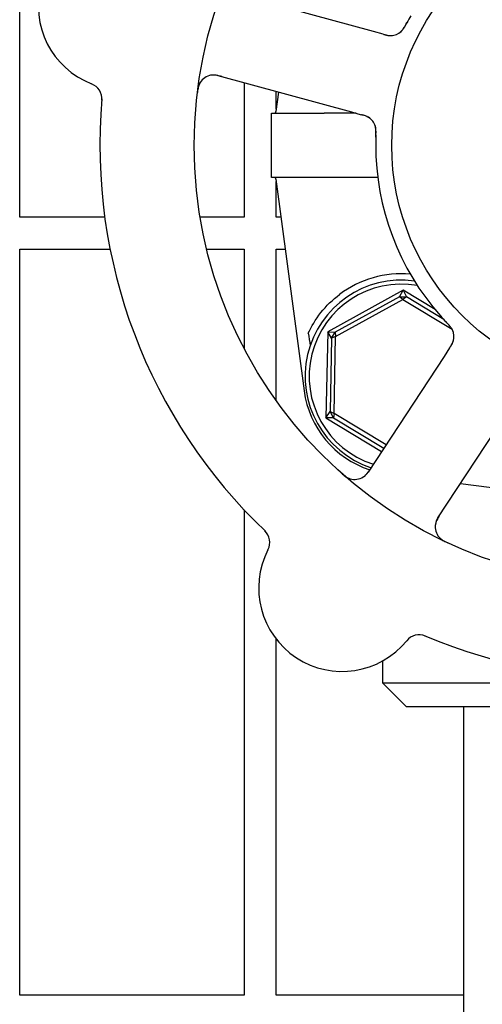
# Model space of a CAD drawing. Header units: inches. Extents: x 18 to 846, y -44 to 561.
# Tile 633 of 642: x 543.07 to 544.87, y 491.1 to 494.93. Entities that reach past the tile are written whole.
import ezdxf

# ---------------------------------------------------------------- set-up
doc = ezdxf.new("R2010")
doc.units = ezdxf.units.IN
doc.header["$LTSCALE"] = 24
doc.header["$MEASUREMENT"] = 0
doc.layers.add('Visible (ANSI)', color=7, linetype='Continuous', lineweight=30)

msp = doc.modelspace()

# ---------------------------------------------------------------- linework, layer by layer
at = {"layer": 'Visible (ANSI)'}
for p, q in [((543.07093, 494.1638), (543.07093, 497.07005)), ((544.44945, 494.88748), (543.92913, 495.02942)), ((544.48792, 494.87699), (544.44945, 494.88748)), ((543.8436, 494.71588), (544.36392, 494.57394)), ((543.94593, 494.68796), (543.94593, 494.1638)), ((544.07986, 494.65143), (544.06976, 494.57558)), ((544.07093, 494.58437), (544.07093, 494.65386)), ((544.05222, 494.5688), (544.22582, 494.5688)), ((544.05222, 494.3188), (544.05222, 494.5688)), ((544.38174, 494.56908), (544.25792, 494.56908)), ((544.36392, 494.57394), (544.40242, 494.56344)), ((544.22582, 494.3188), (544.05222, 494.3188)), ((544.06976, 494.31202), (544.17957, 493.48714)), ((544.07093, 494.1638), (544.07093, 494.30323)), ((544.46634, 494.31852), (544.25792, 494.31852)), ((543.40244, 494.1638), (543.07093, 494.1638)), ((543.94593, 494.1638), (543.77408, 494.1638)), ((544.08949, 494.1638), (544.07093, 494.1638)), ((543.07093, 491.13255), (543.07093, 494.0388)), ((543.07093, 494.0388), (543.42337, 494.0388)), ((543.79969, 494.0388), (543.94593, 494.0388)), ((543.94593, 494.0388), (543.94593, 493.65147)), ((544.07093, 493.44867), (544.07093, 494.0388)), ((544.07093, 494.0388), (544.10613, 494.0388)), ((544.56527, 493.87932), (544.2713, 493.71745)), ((544.55121, 493.85374), (544.56527, 493.87932)), ((544.56527, 493.87932), (544.57827, 493.85319)), ((544.69003, 493.80387), (544.56527, 493.87932)), ((544.55121, 493.85374), (544.30043, 493.71565)), ((544.30218, 493.69878), (544.56454, 493.84324)), ((544.55121, 493.85374), (544.57827, 493.85319)), ((544.56454, 493.84324), (544.55121, 493.85374)), ((544.57827, 493.85319), (544.56454, 493.84324)), ((544.56454, 493.84324), (544.7559, 493.72753)), ((544.72418, 493.76497), (544.57827, 493.85319)), ((544.2713, 493.71745), (544.2645, 493.38193)), ((544.2713, 493.71745), (544.30043, 493.71565)), ((544.28642, 493.69249), (544.2713, 493.71745)), ((544.28642, 493.69249), (544.30043, 493.71565)), ((544.30043, 493.71565), (544.30218, 493.69878)), ((544.28642, 493.69249), (544.28062, 493.40626)), ((544.30218, 493.69878), (544.28642, 493.69249)), ((544.29611, 493.39934), (544.30218, 493.69878)), ((544.74657, 493.65462), (544.7247, 493.62127)), ((544.7247, 493.62127), (544.42892, 493.17029)), ((544.70069, 492.99205), (544.99646, 493.44304)), ((544.2645, 493.38193), (544.28062, 493.40626)), ((544.28062, 493.40626), (544.29611, 493.39934)), ((544.29368, 493.38255), (544.28062, 493.40626)), ((544.29611, 493.39934), (544.29368, 493.38255)), ((544.49877, 493.27679), (544.29611, 493.39934)), ((544.29368, 493.38255), (544.2645, 493.38193)), ((544.2645, 493.38193), (544.48162, 493.25064)), ((544.29368, 493.38255), (544.4902, 493.26372)), ((544.78898, 493.12667), (545.45847, 493.03755)), ((543.94593, 493.02329), (543.94593, 491.13255)), ((544.07093, 491.13255), (544.07093, 492.51946)), ((544.48472, 492.43476), (544.48472, 492.35005)), ((544.48472, 492.35005), (546.43222, 492.35005)), ((544.57847, 492.2563), (544.48472, 492.35005)), ((546.33847, 492.2563), (544.57847, 492.2563)), ((544.80097, 492.2563), (544.80097, 490.4813)), ((543.94593, 491.13255), (543.07093, 491.13255)), ((544.80097, 491.13255), (544.07093, 491.13255))]:
    msp.add_line(p, q, dxfattribs=at)
for radius in [1.7075, 0.9375]:
    msp.add_circle((545.45847, 494.4438), radius, dxfattribs=at)
for centre, radius, start, end in [((543.46867, 494.98659), 0.325, 80.66113, 248.82247), ((544.51588, 494.93415), 0.0625, 272.31583, 312.22862), ((543.82716, 494.65558), 0.0625, 74.7418, 172.60325), ((543.32868, 494.62526), 0.0625, 355.1302, 68.82247), ((545.45847, 494.4438), 2.075, 174.99965, 226.48395), ((544.06201, 494.57661), 0.00781, 270, 352.41734), ((544.39745, 494.50001), 0.0625, 17.2706, 58.30345), ((545.45847, 494.4438), 1, 179.83299, 221.65061), ((544.06201, 494.31099), 0.00781, 7.58266, 90), ((544.55847, 493.5438), 0.4, 85.00108, 127.02739), ((544.55847, 493.5438), 0.375, 82.17396, 251.65611), ((544.55847, 493.5438), 0.35938, 80.02465, 252.32065), ((544.70085, 493.69887), 0.0625, 344.31583, 24.22862), ((544.55129, 493.53662), 0.375, 187.58266, 251.98149), ((544.37666, 493.20456), 0.0625, 228.88035, 326.7418), ((544.75295, 492.95778), 0.0625, 146.7418, 244.60325), ((543.98315, 492.89708), 0.0625, 332.66113, 46.3534), ((544.32736, 492.71912), 0.325, 152.66113, 320.82247), ((545.45847, 494.4438), 2.075, 246.99965, 298.48395), ((544.62775, 492.47433), 0.0625, 67.1302, 140.82247)]:
    msp.add_arc(centre, radius, start, end, dxfattribs=at)
msp.add_ellipse((543.96051, 496.55363), major_axis=(0.57653, -4.33091), ratio=0.0429148, start_param=5.4224411, end_param=5.4369311, dxfattribs=at)
for points, knots in [([(544.59551, 494.94907), (544.59065, 494.94079), (544.58476, 494.93036), (544.58009, 494.92177), (544.57902, 494.91981), (544.57805, 494.91801), (544.57717, 494.91637)], [0, 0, 0, 0, 0.41999651, 0.41999651, 0.41999651, 0.51583384, 0.51583384, 0.51583384, 0.51583384]), ([(544.55294, 494.88382), (544.55336, 494.88415), (544.55379, 494.88449), (544.55498, 494.88547), (544.55577, 494.88616), (544.55704, 494.88738), (544.55738, 494.8877), (544.55869, 494.88903), (544.55979, 494.89021), (544.56204, 494.89287), (544.56313, 494.89423), (544.5651, 494.89688), (544.56594, 494.89805), (544.56825, 494.90142), (544.56982, 494.90385), (544.57263, 494.90846), (544.57391, 494.91065), (544.57676, 494.91568), (544.57832, 494.91853), (544.58025, 494.92206), (544.58062, 494.92274), (544.58099, 494.92343)], [0.13529988, 0.13529988, 0.13529988, 0.13529988, 0.1504163, 0.1504163, 0.17862375, 0.17862375, 0.18801437, 0.18801437, 0.21370501, 0.21370501, 0.23365386, 0.23365386, 0.24706172, 0.24706172, 0.26969875, 0.26969875, 0.28871804, 0.28871804, 0.31389264, 0.31389264, 0.31994869, 0.31994869, 0.31994869, 0.31994869]), ([(544.55725, 494.88729), (544.55725, 494.88729), (544.55731, 494.88733), (544.5576, 494.8876), (544.55794, 494.88792), (544.55889, 494.88882), (544.55953, 494.88947), (544.56147, 494.89152), (544.56286, 494.89314), (544.56525, 494.89629), (544.56623, 494.89766), (544.56794, 494.90022), (544.56867, 494.90135), (544.57054, 494.90438), (544.5717, 494.90637), (544.57403, 494.91052), (544.57522, 494.91272), (544.57661, 494.91532), (544.57687, 494.91581), (544.57713, 494.91629)], [0.07093315, 0.07093315, 0.07093315, 0.07093315, 0.07636583, 0.07636583, 0.08666451, 0.08666451, 0.09983227, 0.09983227, 0.12422952, 0.12422952, 0.14000403, 0.14000403, 0.15098747, 0.15098747, 0.16837574, 0.16837574, 0.18725581, 0.18725581, 0.19162474, 0.19162474, 0.19162474, 0.19162474]), ([(544.48808, 494.87695), (544.48902, 494.87669), (544.48997, 494.87643), (544.4918, 494.87593), (544.49271, 494.87569), (544.49533, 494.875), (544.497, 494.87457), (544.49971, 494.87391), (544.50079, 494.87366), (544.50492, 494.87276), (544.50754, 494.87232), (544.51157, 494.87184), (544.5136, 494.87169), (544.51663, 494.87166), (544.51746, 494.87167), (544.51867, 494.87171), (544.51913, 494.87173), (544.51934, 494.87174), (544.51936, 494.87174), (544.51936, 494.87174)], [0, 0, 0, 0, 0.00805947, 0.00805947, 0.01607833, 0.01607833, 0.0318321, 0.0318321, 0.04288224, 0.04288224, 0.07619177, 0.07619177, 0.108399, 0.108399, 0.1204764, 0.1204764, 0.12953115, 0.12953115, 0.13163232, 0.13163232, 0.13163232, 0.13163232]), ([(544.49595, 494.87484), (544.49696, 494.87459), (544.49799, 494.87433), (544.50204, 494.8734), (544.50517, 494.87279), (544.51112, 494.872), (544.514, 494.87179), (544.51846, 494.87176), (544.52015, 494.87183), (544.52243, 494.87201), (544.52311, 494.87208), (544.52388, 494.87216), (544.52402, 494.87218), (544.52416, 494.8722)], [0.01683363, 0.01683363, 0.01683363, 0.01683363, 0.024996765, 0.024996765, 0.048690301, 0.048690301, 0.071674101, 0.071674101, 0.086017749, 0.086017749, 0.092484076, 0.092484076, 0.093980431, 0.093980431, 0.093980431, 0.093980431]), ([(543.85951, 494.71154), (543.85891, 494.7117), (543.85831, 494.71186), (543.85634, 494.7124), (543.85497, 494.71277), (543.84843, 494.71449), (543.84337, 494.71565), (543.8353, 494.71702), (543.83191, 494.7174), (543.82334, 494.71785), (543.81816, 494.7174), (543.81463, 494.7168), (543.81428, 494.71673), (543.81397, 494.71667)], [0, 0, 0, 0, 0.00480624, 0.00480624, 0.01589597, 0.01589597, 0.05833405, 0.05833405, 0.09384638, 0.09384638, 0.15340885, 0.15340885, 0.16065924, 0.16065924, 0.16065924, 0.16065924]), ([(543.77445, 494.68917), (543.77415, 494.68869), (543.77379, 494.68807), (543.77257, 494.68589), (543.77168, 494.68411), (543.77011, 494.68037), (543.76947, 494.67868), (543.7681, 494.67452), (543.76735, 494.6719), (543.76615, 494.6669), (543.76565, 494.66449), (543.76474, 494.65948), (543.76435, 494.65683), (543.76379, 494.65264), (543.76359, 494.65106), (543.76339, 494.64944)], [0.10313051, 0.10313051, 0.10313051, 0.10313051, 0.11603195, 0.11603195, 0.14472133, 0.14472133, 0.16305354, 0.16305354, 0.18481804, 0.18481804, 0.20320409, 0.20320409, 0.22373688, 0.22373688, 0.23709217, 0.23709217, 0.23709217, 0.23709217]), ([(544.24029, 494.56891), (544.24445, 494.56897), (544.24889, 494.56904), (544.25446, 494.56907), (544.25515, 494.56908), (544.25622, 494.56908), (544.25659, 494.56908), (544.2572, 494.56908), (544.25743, 494.56908), (544.25775, 494.56908), (544.25784, 494.56908), (544.25792, 494.56908)], [0.027184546, 0.027184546, 0.027184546, 0.027184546, 0.056924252, 0.056924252, 0.061161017, 0.061161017, 0.063446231, 0.063446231, 0.064876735, 0.064876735, 0.065401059, 0.065401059, 0.065401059, 0.065401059]), ([(544.43113, 494.55267), (544.43113, 494.55267), (544.43113, 494.55267), (544.4311, 494.55269), (544.43104, 494.55273), (544.43076, 494.5529), (544.43049, 494.55307), (544.42923, 494.55383), (544.42753, 494.55479), (544.42507, 494.55598), (544.42444, 494.55628), (544.42093, 494.55783), (544.41775, 494.55899), (544.41207, 494.56074), (544.41029, 494.56126), (544.40748, 494.56205), (544.40651, 494.56232), (544.40452, 494.56287), (544.40349, 494.56315), (544.40248, 494.56342)], [0.05598665, 0.05598665, 0.05598665, 0.05598665, 0.056873, 0.056873, 0.0600697, 0.0600697, 0.06858048, 0.06858048, 0.09786866, 0.09786866, 0.10758076, 0.10758076, 0.14991048, 0.14991048, 0.16694482, 0.16694482, 0.17567446, 0.17567446, 0.18444701, 0.18444701, 0.18444701, 0.18444701]), ([(544.43612, 494.54911), (544.43589, 494.54929), (544.43565, 494.54947), (544.43473, 494.55016), (544.43397, 494.55069), (544.43178, 494.55217), (544.43024, 494.55311), (544.42556, 494.55569), (544.42213, 494.55722), (544.41576, 494.55959), (544.41281, 494.56052), (544.40997, 494.56134)], [0.094581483, 0.094581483, 0.094581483, 0.094581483, 0.09763665, 0.09763665, 0.105884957, 0.105884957, 0.120706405, 0.120706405, 0.149461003, 0.149461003, 0.172558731, 0.172558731, 0.172558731, 0.172558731]), ([(544.45899, 494.47621), (544.4591, 494.47947), (544.45922, 494.48272), (544.45935, 494.48869), (544.45939, 494.49142), (544.45935, 494.49652), (544.45929, 494.49893), (544.45911, 494.50287), (544.459, 494.50448), (544.45871, 494.508), (544.4585, 494.50981), (544.45805, 494.51306), (544.4578, 494.51448), (544.45713, 494.51773), (544.45671, 494.51932), (544.45587, 494.52209), (544.45542, 494.52332), (544.45502, 494.52435)], [0, 0, 0, 0, 0.02532919, 0.02532919, 0.04592781, 0.04592781, 0.06431613, 0.06431613, 0.07801539, 0.07801539, 0.09688899, 0.09688899, 0.1175537, 0.1175537, 0.15067695, 0.15067695, 0.17984281, 0.17984281, 0.17984281, 0.17984281]), ([(544.45929, 494.48432), (544.45932, 494.48522), (544.45936, 494.48612), (544.45943, 494.48793), (544.45947, 494.48885), (544.45959, 494.4922), (544.45964, 494.49469), (544.45964, 494.4996), (544.45958, 494.50206), (544.45936, 494.50575), (544.45925, 494.50713), (544.4589, 494.51035), (544.45864, 494.51205), (544.45814, 494.51465), (544.45791, 494.51567), (544.45742, 494.51763), (544.45714, 494.51857), (544.45692, 494.51926), (544.45688, 494.51939), (544.45688, 494.51939)], [0, 0, 0, 0, 0.00712604, 0.00712604, 0.01419238, 0.01419238, 0.03284312, 0.03284312, 0.05207098, 0.05207098, 0.06472354, 0.06472354, 0.08419423, 0.08419423, 0.09866358, 0.09866358, 0.11516786, 0.11516786, 0.12167905, 0.12167905, 0.12167905, 0.12167905]), ([(544.45929, 494.48431), (544.45898, 494.47633), (544.45864, 494.46504), (544.45853, 494.45511), (544.4585, 494.4522), (544.45848, 494.44939), (544.45847, 494.44672)], [0.48416631, 0.48416631, 0.48416631, 0.48416631, 0.88318571, 0.88318571, 0.88318571, 1, 1, 1, 1]), ([(544.25792, 494.31852), (544.25783, 494.31852), (544.25774, 494.31852), (544.25738, 494.31852), (544.25711, 494.31852), (544.25644, 494.31853), (544.25603, 494.31853), (544.25445, 494.31853), (544.25328, 494.31854), (544.24943, 494.31857), (544.24692, 494.3186), (544.24281, 494.31866), (544.24153, 494.31868), (544.24029, 494.3187)], [0.065326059, 0.065326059, 0.065326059, 0.065326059, 0.065886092, 0.065886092, 0.067505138, 0.067505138, 0.069967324, 0.069967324, 0.077104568, 0.077104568, 0.093330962, 0.093330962, 0.101340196, 0.101340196, 0.101340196, 0.101340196]), ([(544.19539, 493.71166), (544.20729, 493.73741), (544.22388, 493.7656), (544.26563, 493.81833), (544.29074, 493.84289), (544.31759, 493.86314)], [0.44734115, 0.44734115, 0.44734115, 0.44734115, 0.70623872, 0.70623872, 0.9622765, 0.9622765, 0.9622765, 0.9622765]), ([(544.71125, 493.77922), (544.71764, 493.77204), (544.72573, 493.76322), (544.73246, 493.75612), (544.73399, 493.7545), (544.73541, 493.75301), (544.73669, 493.75167)], [0, 0, 0, 0, 0.41999651, 0.41999651, 0.41999651, 0.51583384, 0.51583384, 0.51583384, 0.51583384]), ([(544.76016, 493.71857), (544.75998, 493.71907), (544.75979, 493.71959), (544.75922, 493.72101), (544.75881, 493.72199), (544.75805, 493.72357), (544.75784, 493.72399), (544.75699, 493.72565), (544.7562, 493.72706), (544.75437, 493.73002), (544.75341, 493.73148), (544.7515, 493.73417), (544.75065, 493.73533), (544.74816, 493.73857), (544.74633, 493.74081), (544.74281, 493.74491), (544.74112, 493.7468), (544.73723, 493.75107), (544.735, 493.75343), (544.73223, 493.75635), (544.7317, 493.75692), (544.73116, 493.75749)], [0.13529989, 0.13529989, 0.13529989, 0.13529989, 0.15041637, 0.15041637, 0.17862377, 0.17862377, 0.18801437, 0.18801437, 0.21370501, 0.21370501, 0.23365387, 0.23365387, 0.24706173, 0.24706173, 0.26969876, 0.26969876, 0.28871805, 0.28871805, 0.31389266, 0.31389266, 0.3199487, 0.3199487, 0.3199487, 0.3199487]), ([(544.7582, 493.72374), (544.7582, 493.72374), (544.75817, 493.72381), (544.75801, 493.72416), (544.75781, 493.72459), (544.75724, 493.72577), (544.75683, 493.72658), (544.75547, 493.72906), (544.75436, 493.73088), (544.75211, 493.73413), (544.75111, 493.73549), (544.7492, 493.73791), (544.74835, 493.73894), (544.74605, 493.74166), (544.74451, 493.74338), (544.74129, 493.74688), (544.73956, 493.74868), (544.73752, 493.75081), (544.73714, 493.75121), (544.73675, 493.75161)], [0.07093315, 0.07093315, 0.07093315, 0.07093315, 0.07636583, 0.07636583, 0.08666451, 0.08666451, 0.09983228, 0.09983228, 0.12422953, 0.12422953, 0.14000404, 0.14000404, 0.15098747, 0.15098747, 0.16837574, 0.16837574, 0.18725582, 0.18725582, 0.19162474, 0.19162474, 0.19162474, 0.19162474]), ([(544.74666, 493.65476), (544.74719, 493.65557), (544.74773, 493.6564), (544.74877, 493.65799), (544.74928, 493.65877), (544.75075, 493.66105), (544.75168, 493.66251), (544.75314, 493.66488), (544.75371, 493.66583), (544.75584, 493.66948), (544.75707, 493.67184), (544.75877, 493.67552), (544.75954, 493.6774), (544.76051, 493.68028), (544.76075, 493.68107), (544.76109, 493.68223), (544.76121, 493.68268), (544.76127, 493.68288), (544.76127, 493.6829), (544.76127, 493.6829)], [0, 0, 0, 0, 0.00805947, 0.00805947, 0.01607833, 0.01607833, 0.0318321, 0.0318321, 0.04288224, 0.04288224, 0.07619177, 0.07619177, 0.108399, 0.108399, 0.12047641, 0.12047641, 0.12953115, 0.12953115, 0.13163232, 0.13163232, 0.13163232, 0.13163232]), ([(544.75109, 493.66159), (544.75165, 493.66248), (544.7522, 493.66338), (544.75435, 493.66694), (544.75589, 493.66973), (544.75848, 493.67514), (544.75957, 493.67782), (544.76097, 493.68206), (544.76143, 493.68368), (544.76197, 493.6859), (544.76211, 493.68657), (544.76227, 493.68733), (544.76229, 493.68747), (544.76232, 493.6876)], [0.016833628, 0.016833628, 0.016833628, 0.016833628, 0.024996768, 0.024996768, 0.048690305, 0.048690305, 0.071674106, 0.071674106, 0.086017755, 0.086017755, 0.092484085, 0.092484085, 0.093980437, 0.093980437, 0.093980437, 0.093980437]), ([(544.40677, 493.14979), (544.40735, 493.15013), (544.40807, 493.15055), (544.41092, 493.15236), (544.41295, 493.15381), (544.41816, 493.15833), (544.42122, 493.1614), (544.42663, 493.16779), (544.42903, 493.17094), (544.43242, 493.17576), (544.43342, 493.17722), (544.43559, 493.18045), (544.43676, 493.18224), (544.43792, 493.18401)], [0.11682073, 0.11682073, 0.11682073, 0.11682073, 0.13209763, 0.13209763, 0.17640845, 0.17640845, 0.22121697, 0.22121697, 0.25582457, 0.25582457, 0.27005755, 0.27005755, 0.2865375, 0.2865375, 0.2865375, 0.2865375]), ([(544.3248, 493.16694), (544.32541, 493.1664), (544.32602, 493.16587), (544.32859, 493.1636), (544.33064, 493.16183), (544.33453, 493.15867), (544.33634, 493.15725), (544.34039, 493.15428), (544.34268, 493.15272), (544.34644, 493.15037), (544.34801, 493.14946), (544.35101, 493.14787), (544.35245, 493.14717), (544.35534, 493.14591), (544.35679, 493.14537), (544.35858, 493.14475), (544.35911, 493.14458), (544.35954, 493.14445)], [0, 0, 0, 0, 0.00673636, 0.00673636, 0.02806078, 0.02806078, 0.0453371, 0.0453371, 0.06652159, 0.06652159, 0.08352225, 0.08352225, 0.10158901, 0.10158901, 0.12223493, 0.12223493, 0.13206643, 0.13206643, 0.13206643, 0.13206643]), ([(544.70973, 493.00584), (544.70939, 493.00532), (544.70905, 493.0048), (544.70793, 493.00309), (544.70716, 493.0019), (544.7035, 492.99621), (544.70083, 492.99176), (544.69704, 492.98451), (544.69563, 492.9814), (544.69255, 492.97339), (544.69138, 492.96833), (544.69086, 492.96478), (544.69081, 492.96443), (544.69077, 492.96412)], [0, 0, 0, 0, 0.00480624, 0.00480624, 0.01589597, 0.01589597, 0.05833406, 0.05833406, 0.09384639, 0.09384639, 0.15340885, 0.15340885, 0.16065924, 0.16065924, 0.16065924, 0.16065924]), ([(544.70472, 492.91803), (544.70509, 492.9176), (544.70556, 492.91706), (544.70726, 492.91523), (544.70867, 492.91383), (544.71175, 492.91118), (544.71316, 492.91005), (544.71669, 492.90746), (544.71895, 492.90594), (544.72333, 492.90325), (544.72547, 492.90204), (544.72996, 492.89962), (544.73236, 492.89843), (544.73616, 492.8966), (544.73761, 492.89592), (544.73909, 492.89524)], [0.10313051, 0.10313051, 0.10313051, 0.10313051, 0.11603194, 0.11603194, 0.14472132, 0.14472132, 0.16305353, 0.16305353, 0.18481803, 0.18481803, 0.20320409, 0.20320409, 0.22373688, 0.22373688, 0.23709216, 0.23709216, 0.23709216, 0.23709216])]:
    msp.add_open_spline(points, degree=3, knots=knots, dxfattribs=at)
for points in [[(544.22582, 494.5688), (544.2308, 494.5688), (544.23563, 494.56884), (544.24029, 494.56891)], [(544.24029, 494.3187), (544.23546, 494.31877), (544.23064, 494.3188), (544.22582, 494.3188)]]:
    msp.add_open_spline(points, degree=3, dxfattribs=at)

doc.saveas('drawing.dxf')
